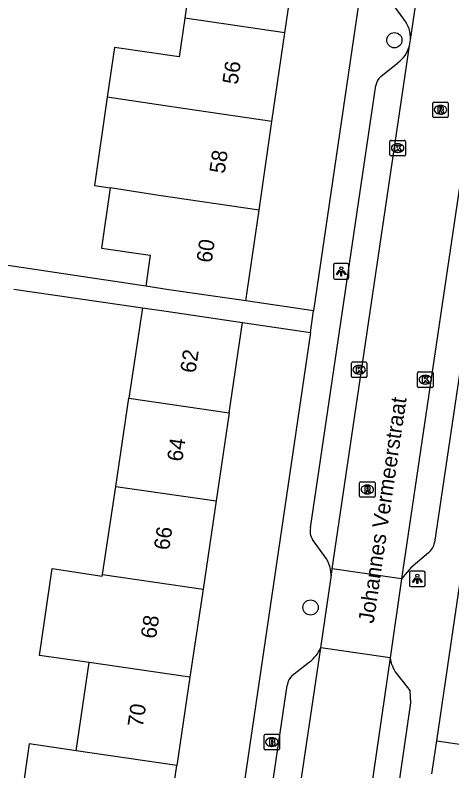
# Model space of a CAD drawing. Extents: x 163686 to 164493, y 382719 to 383870.
# Drawn here: x 163829.37 to 163857.45, y 383030.76 to 383079.3 of the extents above; entities that cross this region are included whole.
import ezdxf

# ---------------------------------------------------------------- set-up
doc = ezdxf.new("R2010")
doc.units = 0
for name, color, linetype in [('IMGEO_Boom', 7, 'Continuous'), ('IMGEO_Brandkraan', 7, 'Continuous'), ('IMGEO_Kolk', 7, 'Continuous'), ('IMGEO_Lichtpunt', 7, 'Continuous'), ('IMGEO_Openbare_ruimte_label', 7, 'Continuous'), ('IMGEO_Pand', 7, 'Continuous'), ('IMGEO_Pand_nummerreeks', 7, 'Continuous'), ('IMGEO_Rijbaan_lokaal_open', 7, 'Continuous'), ('IMGEO_Rioolput', 7, 'Continuous'), ('IMGEO_Voetpad_open', 7, 'Continuous')]:
    doc.layers.add(name, color=color, linetype=linetype)

msp = doc.modelspace()

# ---------------------------------------------------------------- linework, layer by layer
at = {"layer": 'IMGEO_Boom'}
for centre in [(163853.749, 383077.686), (163848.36, 383041.251)]:
    msp.add_circle(centre, 0.489, dxfattribs=at)
at = {"layer": 'IMGEO_Brandkraan'}
for p, q in [((163845.369, 383032.18), (163845.369, 383033.032)), ((163845.444, 383033.106), (163846.296, 383033.106)), ((163845.857, 383032.886), (163845.882, 383032.886)), ((163846.37, 383033.032), (163846.37, 383032.18)), ((163845.88, 383032.326), (163845.855, 383032.326)), ((163846.296, 383032.106), (163845.444, 383032.106))]:
    msp.add_line(p, q, dxfattribs=at)
for points in [[(163845.369, 383032.18), (163845.369, 383033.032)], [(163845.444, 383033.106), (163846.296, 383033.106)], [(163845.717, 383032.806), (163845.717, 383032.406), (163845.93, 383032.406)], [(163845.948, 383032.806), (163845.717, 383032.806)], [(163845.896, 383032.725), (163845.842, 383032.725), (163845.842, 383032.649)], [(163846.37, 383033.032), (163846.37, 383032.18)], [(163845.842, 383032.649), (163845.895, 383032.649)], [(163845.904, 383032.573), (163845.842, 383032.573), (163845.842, 383032.492)], [(163845.842, 383032.492), (163845.904, 383032.492)], [(163846.296, 383032.106), (163845.444, 383032.106)]]:
    msp.add_lwpolyline(points, dxfattribs=at)
for centre, radius, start, end in [((163845.446, 383033.03), 0.0765, 91.552, 178.448), ((163845.446, 383033.03), 0.0765, 91.552, 178.448), ((163845.897, 383032.687), 0.0379, 267.8285, 90.9355), ((163845.952, 383032.661), 0.145, 59.4692, 91.5367), ((163845.977, 383032.708), 0.0922, 285.5137, 58.1501), ((163846.294, 383033.03), 0.0765, 1.552, 88.448), ((163846.294, 383033.03), 0.0765, 1.552, 88.448), ((163845.446, 383032.182), 0.0765, 181.552, 268.448), ((163845.446, 383032.182), 0.0765, 181.552, 268.448), ((163845.905, 383032.532), 0.0404, 269.8759, 90.5077), ((163845.936, 383032.657), 0.251, 268.6676, 293.5347), ((163845.982, 383032.516), 0.105, 301.3115, 78.989), ((163846.294, 383032.182), 0.0765, 271.552, 358.448), ((163846.294, 383032.182), 0.0765, 271.552, 358.448)]:
    msp.add_arc(centre, radius, start, end, dxfattribs=at)
for centre, major_axis, ratio, start_param, end_param in [((163845.856, 383032.606), (-0.387, 0.002), 0.722429, 4.712389, 7.853982), ((163845.881, 383032.606), (-0.39, 0.002), 0.717154, 1.570796, 4.712389)]:
    msp.add_ellipse(centre, major_axis=major_axis, ratio=ratio, start_param=start_param, end_param=end_param, dxfattribs=at)
at = {"layer": 'IMGEO_Kolk'}
for p, q in [((163853.458, 383070.331), (163853.458, 383071.183)), ((163853.533, 383071.257), (163854.385, 383071.257)), ((163853.946, 383071.037), (163853.971, 383071.037)), ((163854.459, 383071.183), (163854.459, 383070.331)), ((163854.385, 383070.257), (163853.533, 383070.257)), ((163853.969, 383070.477), (163853.944, 383070.477)), ((163850.984, 383056.094), (163850.984, 383056.946)), ((163851.059, 383057.02), (163851.911, 383057.02)), ((163851.985, 383056.946), (163851.985, 383056.094)), ((163851.472, 383056.8), (163851.497, 383056.8)), ((163851.911, 383056.02), (163851.059, 383056.02)), ((163851.495, 383056.24), (163851.47, 383056.24)), ((163855.232, 383055.454), (163855.232, 383056.306)), ((163855.307, 383056.38), (163856.159, 383056.38)), ((163855.72, 383056.16), (163855.745, 383056.16)), ((163856.233, 383056.306), (163856.233, 383055.454)), ((163855.743, 383055.6), (163855.718, 383055.6)), ((163856.159, 383055.38), (163855.307, 383055.38))]:
    msp.add_line(p, q, dxfattribs=at)
for points in [[(163853.458, 383070.331), (163853.458, 383071.183)], [(163853.533, 383071.257), (163854.385, 383071.257)], [(163854.459, 383071.183), (163854.459, 383070.331)], [(163853.779, 383070.957), (163853.902, 383070.957), (163853.902, 383070.806), (163854.032, 383070.957), (163854.196, 383070.957), (163854.05, 383070.806), (163854.203, 383070.557), (163854.051, 383070.557), (163853.966, 383070.721), (163853.902, 383070.654), (163853.902, 383070.557), (163853.779, 383070.557), (163853.779, 383070.957)], [(163854.385, 383070.257), (163853.533, 383070.257)], [(163850.984, 383056.094), (163850.984, 383056.946)], [(163851.059, 383057.02), (163851.911, 383057.02)], [(163851.985, 383056.946), (163851.985, 383056.094)], [(163851.305, 383056.72), (163851.428, 383056.72), (163851.428, 383056.569), (163851.558, 383056.72), (163851.722, 383056.72), (163851.576, 383056.569), (163851.729, 383056.32), (163851.577, 383056.32), (163851.492, 383056.484), (163851.428, 383056.417), (163851.428, 383056.32), (163851.305, 383056.32), (163851.305, 383056.72)], [(163851.911, 383056.02), (163851.059, 383056.02)], [(163855.232, 383055.454), (163855.232, 383056.306)], [(163855.307, 383056.38), (163856.159, 383056.38)], [(163855.553, 383056.08), (163855.676, 383056.08), (163855.676, 383055.929), (163855.806, 383056.08), (163855.97, 383056.08), (163855.824, 383055.929), (163855.977, 383055.68), (163855.825, 383055.68), (163855.74, 383055.844), (163855.676, 383055.777), (163855.676, 383055.68), (163855.553, 383055.68), (163855.553, 383056.08)], [(163856.233, 383056.306), (163856.233, 383055.454)], [(163856.159, 383055.38), (163855.307, 383055.38)]]:
    msp.add_lwpolyline(points, dxfattribs=at)
for centre, start, end in [((163853.535, 383071.181), 91.552, 178.448), ((163853.535, 383071.181), 91.552, 178.448), ((163854.383, 383071.181), 1.552, 88.448), ((163854.383, 383071.181), 1.552, 88.448), ((163853.535, 383070.333), 181.552, 268.448), ((163853.535, 383070.333), 181.552, 268.448), ((163854.383, 383070.333), 271.552, 358.448), ((163854.383, 383070.333), 271.552, 358.448), ((163851.061, 383056.944), 91.552, 178.448), ((163851.061, 383056.944), 91.552, 178.448), ((163851.909, 383056.944), 1.552, 88.448), ((163851.909, 383056.944), 1.552, 88.448), ((163851.061, 383056.096), 181.552, 268.448), ((163851.061, 383056.096), 181.552, 268.448), ((163851.909, 383056.096), 271.552, 358.448), ((163851.909, 383056.096), 271.552, 358.448), ((163855.309, 383056.304), 91.552, 178.448), ((163855.309, 383056.304), 91.552, 178.448), ((163856.157, 383056.304), 1.552, 88.448), ((163856.157, 383056.304), 1.552, 88.448), ((163855.309, 383055.456), 181.552, 268.448), ((163855.309, 383055.456), 181.552, 268.448), ((163856.157, 383055.456), 271.552, 358.448), ((163856.157, 383055.456), 271.552, 358.448)]:
    msp.add_arc(centre, 0.0765, start, end, dxfattribs=at)
for centre, major_axis, ratio, start_param, end_param in [((163853.945, 383070.757), (-0.387, 0.002), 0.722429, 4.712389, 7.853982), ((163853.97, 383070.757), (-0.39, 0.002), 0.717154, 1.570796, 4.712389), ((163851.471, 383056.52), (-0.387, 0.002), 0.722429, 4.712389, 7.853982), ((163851.496, 383056.52), (-0.39, 0.002), 0.717154, 1.570796, 4.712389), ((163855.719, 383055.88), (-0.387, 0.002), 0.722429, 4.712389, 7.853982), ((163855.744, 383055.88), (-0.39, 0.002), 0.717154, 1.570796, 4.712389)]:
    msp.add_ellipse(centre, major_axis=major_axis, ratio=ratio, start_param=start_param, end_param=end_param, dxfattribs=at)
at = {"layer": 'IMGEO_Lichtpunt'}
for p, q in [((163849.834, 383063.244), (163849.834, 383062.437)), ((163849.834, 383063.244), (163849.834, 383062.437)), ((163850.736, 383063.339), (163849.928, 383063.339)), ((163850.736, 383063.339), (163849.928, 383063.339)), ((163850.83, 383062.437), (163850.83, 383063.244)), ((163850.83, 383062.437), (163850.83, 383063.244)), ((163849.928, 383062.343), (163850.736, 383062.343)), ((163849.928, 383062.343), (163850.736, 383062.343)), ((163854.724, 383043.493), (163854.724, 383042.686)), ((163854.724, 383043.493), (163854.724, 383042.686)), ((163855.626, 383043.588), (163854.818, 383043.588)), ((163855.626, 383043.588), (163854.818, 383043.588)), ((163855.72, 383042.686), (163855.72, 383043.493)), ((163855.72, 383042.686), (163855.72, 383043.493)), ((163854.818, 383042.592), (163855.626, 383042.592)), ((163854.818, 383042.592), (163855.626, 383042.592))]:
    msp.add_line(p, q, dxfattribs=at)
for points in [[(163850.208, 383062.908), (163850.247, 383062.88), (163850.059, 383062.618), (163850.021, 383062.645), (163850.208, 383062.908)], [(163850.31, 383062.86), (163850.357, 383062.86), (163850.357, 383062.538), (163850.31, 383062.538), (163850.31, 383062.86)], [(163850.42, 383062.88), (163850.458, 383062.907), (163850.645, 383062.645), (163850.606, 383062.617), (163850.42, 383062.88)], [(163855.098, 383043.157), (163855.137, 383043.129), (163854.949, 383042.867), (163854.911, 383042.894), (163855.098, 383043.157)], [(163855.2, 383043.109), (163855.247, 383043.109), (163855.247, 383042.787), (163855.2, 383042.787), (163855.2, 383043.109)], [(163855.31, 383043.129), (163855.348, 383043.156), (163855.535, 383042.894), (163855.496, 383042.866), (163855.31, 383043.129)]]:
    msp.add_lwpolyline(points, dxfattribs=at)
for centre in [(163850.333, 383063.042), (163855.223, 383043.291)]:
    msp.add_circle(centre, 0.0994, dxfattribs=at)
for centre, start, end in [((163849.928, 383063.244), 90, 180), ((163849.928, 383063.244), 90, 180), ((163850.736, 383063.244), 0, 90), ((163850.736, 383063.244), 0, 90), ((163849.928, 383062.437), 180, 270), ((163849.928, 383062.437), 180, 270), ((163850.736, 383062.437), 270, 0), ((163850.736, 383062.437), 270, 360), ((163854.818, 383043.493), 90, 180), ((163854.818, 383043.493), 90, 180), ((163855.626, 383043.493), 0, 90), ((163855.626, 383043.493), 0, 90), ((163854.818, 383042.686), 180, 270), ((163854.818, 383042.686), 180, 270), ((163855.626, 383042.686), 270, 0), ((163855.626, 383042.686), 270, 360)]:
    msp.add_arc(centre, 0.0946, start, end, dxfattribs=at)
at = {"layer": 'IMGEO_Pand'}
for points in [[(163841.103, 383084.789), (163840.274, 383079.101)], [(163846.706, 383078.158), (163847.535, 383083.847)], [(163840.274, 383079.101), (163839.912, 383076.621), (163835.76, 383077.227), (163835.292, 383074.021)], [(163846.706, 383078.158), (163840.274, 383079.101)], [(163845.877, 383072.469), (163846.706, 383078.158)], [(163835.292, 383074.021), (163834.467, 383068.363), (163835.478, 383068.207)], [(163845.877, 383072.469), (163839.444, 383073.412), (163835.292, 383074.021)], [(163845.047, 383066.78), (163845.877, 383072.469)], [(163835.478, 383068.207), (163834.913, 383064.335), (163838.054, 383063.877), (163837.763, 383061.88)], [(163845.047, 383066.78), (163838.615, 383067.722), (163835.478, 383068.207)], [(163844.196, 383060.942), (163845.047, 383066.78)], [(163844.196, 383060.942), (163839.249, 383061.663), (163837.763, 383061.88)], [(163837.562, 383060.502), (163836.689, 383054.692)], [(163837.562, 383060.502), (163839.075, 383060.282), (163843.995, 383059.565)], [(163843.132, 383053.756), (163843.995, 383059.565)], [(163835.838, 383049.031), (163836.689, 383054.692)], [(163836.689, 383054.692), (163843.132, 383053.756)], [(163843.132, 383053.756), (163842.29, 383048.093)], [(163834.988, 383043.371), (163835.838, 383049.031)], [(163835.838, 383049.031), (163842.29, 383048.093)], [(163842.29, 383048.093), (163841.448, 383042.432)], [(163834.137, 383037.71), (163830.929, 383038.176), (163831.757, 383043.751), (163834.973, 383043.273), (163834.988, 383043.371)], [(163834.988, 383043.371), (163841.448, 383042.432)], [(163841.448, 383042.432), (163840.607, 383036.77)], [(163833.286, 383032.05), (163834.137, 383037.71)], [(163840.607, 383036.77), (163834.137, 383037.71)], [(163840.607, 383036.77), (163839.765, 383031.108)], [(163833.286, 383032.05), (163830.279, 383032.487), (163829.456, 383026.822), (163832.436, 383026.389)], [(163839.765, 383031.108), (163833.286, 383032.05)], [(163838.923, 383025.446), (163839.765, 383031.108)]]:
    msp.add_lwpolyline(points, dxfattribs=at)
at = {"layer": 'IMGEO_Rijbaan_lokaal_open'}
for points in [[(163854.78, 383077.716), (163858.894, 383105.434)], [(163849.758, 383043.744), (163854.715, 383077.318)], [(163854.715, 383077.318), (163854.78, 383077.716)], [(163859.156, 383076.5), (163854.212, 383043.097)], [(163849.675, 383043.181), (163849.758, 383043.744)], [(163854.212, 383043.097), (163849.758, 383043.744)], [(163849.011, 383038.672), (163849.66, 383043.044), (163849.675, 383043.181)], [(163854.212, 383043.097), (163853.474, 383038.025)], [(163844.524, 383008.365), (163849.011, 383038.672)], [(163853.474, 383038.025), (163849.011, 383038.672)], [(163853.474, 383038.025), (163849.001, 383007.241)]]:
    msp.add_lwpolyline(points, dxfattribs=at)
at = {"layer": 'IMGEO_Rioolput'}
for p, q in [((163856.215, 383072.792), (163856.215, 383073.644)), ((163856.29, 383073.718), (163857.142, 383073.718)), ((163856.703, 383073.498), (163856.728, 383073.498)), ((163857.216, 383073.644), (163857.216, 383072.792)), ((163857.142, 383072.718), (163856.29, 383072.718)), ((163856.726, 383072.938), (163856.701, 383072.938)), ((163851.509, 383048.405), (163851.509, 383049.257)), ((163851.584, 383049.331), (163852.436, 383049.331)), ((163852.51, 383049.257), (163852.51, 383048.405)), ((163851.997, 383049.111), (163852.022, 383049.111)), ((163852.436, 383048.331), (163851.584, 383048.331)), ((163852.02, 383048.551), (163851.995, 383048.551))]:
    msp.add_line(p, q, dxfattribs=at)
for points in [[(163856.215, 383072.792), (163856.215, 383073.644)], [(163856.29, 383073.718), (163857.142, 383073.718)], [(163857.216, 383073.644), (163857.216, 383072.792)], [(163856.804, 383073.416), (163856.552, 383073.418), (163856.552, 383073.018)], [(163856.552, 383073.018), (163856.676, 383073.018), (163856.676, 383073.18), (163856.687, 383073.18)], [(163856.73, 383073.337), (163856.676, 383073.337), (163856.676, 383073.256)], [(163856.676, 383073.256), (163856.728, 383073.256)], [(163856.734, 383073.151), (163856.805, 383073.018), (163856.945, 383073.018), (163856.88, 383073.144)], [(163857.142, 383072.718), (163856.29, 383072.718)], [(163851.509, 383048.405), (163851.509, 383049.257)], [(163851.584, 383049.331), (163852.436, 383049.331)], [(163852.51, 383049.257), (163852.51, 383048.405)], [(163852.098, 383049.029), (163851.846, 383049.031), (163851.846, 383048.631)], [(163851.846, 383048.631), (163851.97, 383048.631), (163851.97, 383048.793), (163851.981, 383048.793)], [(163852.024, 383048.95), (163851.97, 383048.95), (163851.97, 383048.869)], [(163851.97, 383048.869), (163852.022, 383048.869)], [(163852.028, 383048.764), (163852.099, 383048.631), (163852.239, 383048.631), (163852.174, 383048.757)], [(163852.436, 383048.331), (163851.584, 383048.331)]]:
    msp.add_lwpolyline(points, dxfattribs=at)
for centre, radius, start, end in [((163856.292, 383073.642), 0.0765, 91.552, 178.448), ((163856.292, 383073.642), 0.0765, 91.552, 178.448), ((163857.14, 383073.642), 0.0765, 1.552, 88.448), ((163857.14, 383073.642), 0.0765, 1.552, 88.448), ((163856.686, 383073.127), 0.0533, 26.0293, 88.6989), ((163856.712, 383073.445), 0.19, 274.7715, 282.9687), ((163856.736, 383073.241), 0.0964, 77.0061, 93.1865), ((163856.75, 383073.298), 0.0378, 276.6634, 79.6772), ((163856.803, 383073.306), 0.109, 350.3612, 89.416), ((163856.801, 383073.306), 0.112, 277.5842, 350.9817), ((163856.785, 383073.091), 0.108, 29.5134, 73.7905), ((163856.292, 383072.794), 0.0765, 181.552, 268.448), ((163856.292, 383072.794), 0.0765, 181.552, 268.448), ((163857.14, 383072.794), 0.0765, 271.552, 358.448), ((163857.14, 383072.794), 0.0765, 271.552, 358.448), ((163851.586, 383049.255), 0.0765, 91.552, 178.448), ((163851.586, 383049.255), 0.0765, 91.552, 178.448), ((163852.434, 383049.255), 0.0765, 1.552, 88.448), ((163852.434, 383049.255), 0.0765, 1.552, 88.448), ((163851.98, 383048.74), 0.0533, 26.0293, 88.6989), ((163852.006, 383049.058), 0.19, 274.7715, 282.9687), ((163852.03, 383048.854), 0.0964, 77.0061, 93.1865), ((163852.044, 383048.911), 0.0378, 276.6634, 79.6772), ((163852.097, 383048.919), 0.109, 350.3612, 89.416), ((163852.095, 383048.919), 0.112, 277.5842, 350.9817), ((163852.079, 383048.704), 0.108, 29.5134, 73.7905), ((163851.586, 383048.407), 0.0765, 181.552, 268.448), ((163851.586, 383048.407), 0.0765, 181.552, 268.448), ((163852.434, 383048.407), 0.0765, 271.552, 358.448), ((163852.434, 383048.407), 0.0765, 271.552, 358.448)]:
    msp.add_arc(centre, radius, start, end, dxfattribs=at)
for centre, major_axis, ratio, start_param, end_param in [((163856.702, 383073.218), (-0.387, 0.002), 0.722429, 4.712389, 7.853982), ((163856.727, 383073.218), (-0.39, 0.002), 0.717154, 1.570796, 4.712389), ((163851.996, 383048.831), (-0.387, 0.002), 0.722429, 4.712389, 7.853982), ((163852.021, 383048.831), (-0.39, 0.002), 0.717154, 1.570796, 4.712389)]:
    msp.add_ellipse(centre, major_axis=major_axis, ratio=ratio, start_param=start_param, end_param=end_param, dxfattribs=at)
at = {"layer": 'IMGEO_Voetpad_open'}
for points in [[(163855.281, 383106.105), (163848.55, 383060.302)], [(163856.474, 383032.686), (163858.422, 383045.96), (163867.085, 383104.221)], [(163854.366, 383079.029), (163853.605, 383080.077)], [(163852.868, 383075.347), (163853.963, 383076.245)], [(163848.353, 383046.374), (163852.556, 383074.776)], [(163860.479, 383073.411), (163856.332, 383045.42)], [(163837.763, 383061.88), (163827.173, 383063.475)], [(163829.28, 383061.708), (163837.562, 383060.502)], [(163848.55, 383060.302), (163844.196, 383060.942)], [(163848.348, 383058.925), (163848.55, 383060.302)], [(163843.995, 383059.565), (163848.348, 383058.925)], [(163848.348, 383058.925), (163840.396, 383004.806), (163837.504, 382984.157)], [(163849.27, 383044.529), (163848.486, 383045.621)], [(163855.935, 383044.757), (163854.797, 383043.805), (163854.212, 383043.097)], [(163847.198, 383036.906), (163848.298, 383037.761)], [(163853.879, 383037.003), (163854.741, 383035.912), (163854.784, 383035.122), (163851.116, 383009.869)], [(163843.187, 383011.5), (163846.852, 383036.242)], [(163856.163, 383030.566), (163856.474, 383032.686)], [(163856.474, 383032.686), (163860.309, 383032.123)]]:
    msp.add_lwpolyline(points, dxfattribs=at)
for centre, radius, start, end in [((163852.854, 383077.831), 1.929, 356.5976, 38.4034), ((163852.852, 383077.824), 1.93, 305.1368, 344.8146), ((163853.402, 383074.684), 0.851, 128.8709, 173.8239), ((163849.27, 383046.148), 0.945, 166.1474, 213.8859), ((163855.207, 383045.643), 1.147, 309.3963, 348.7779), ((163847.709, 383043.325), 1.972, 355.8098, 37.6355), ((163847.003, 383039.509), 2.175, 306.5285, 337.374), ((163855.881, 383038.388), 2.435, 188.5696, 214.6654), ((163848.035, 383036.048), 1.199, 134.2837, 170.6696)]:
    msp.add_arc(centre, radius, start, end, dxfattribs=at)

# ---------------------------------------------------------------- texts
at = {"layer": 'IMGEO_Openbare_ruimte_label'}
msp.add_text('Johannes Vermeerstraat', height=1, rotation=81.6591, dxfattribs=at).set_placement((163852.413, 383040.191))
at = {"layer": 'IMGEO_Pand_nummerreeks'}
for s, rotation, p in [('56', 81.7038, (163843.671, 383074.804)), ('58', 81.7038, (163842.836, 383069.081)), ('60', 81.7038, (163842.001, 383063.355)), ('62', 81.5442, (163840.958, 383056.271)), ('64', 81.5442, (163840.112, 383050.585)), ('66', 81.5442, (163839.266, 383044.896)), ('68', 81.5434, (163838.421, 383039.21)), ('70', 81.5442, (163837.576, 383033.521))]:
    msp.add_text(s, height=1, rotation=rotation, dxfattribs=at).set_placement(p)

doc.saveas('drawing.dxf')
